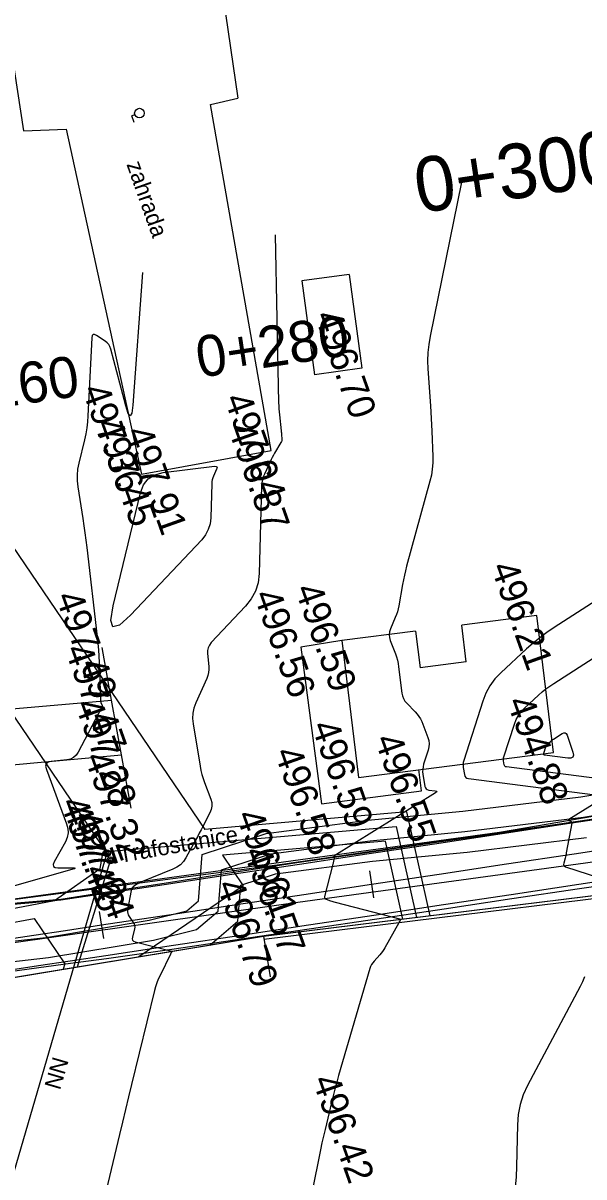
# Model space of a CAD drawing. Extents: x -636600 to -628587, y -1090963 to -1085869.
# Drawn here: x -629540.7 to -629499.6, y -1086392 to -1086307.7 of the extents above; entities that cross this region are included whole.
import ezdxf

# ---------------------------------------------------------------- set-up
doc = ezdxf.new("R2010")
doc.units = 0
for name, color, linetype in [('01_OBVOD PÚ', 7, 'Continuous'), ('01_PARCELY_NÁVRH_PC', 7, 'Continuous'), ('07_ELEKTRO', 7, 'Continuous'), ('07_OCH_P A POPISY TI', 7, 'Continuous'), ('07_SDĚLOVACÍ', 7, 'Continuous'), ('15', 7, 'Continuous'), ('20', 7, 'Continuous'), ('23', 7, 'Continuous'), ('33', 7, 'Continuous'), ('34', 7, 'Continuous'), ('40', 7, 'Continuous'), ('41', 7, 'Continuous'), ('42', 7, 'Continuous'), ('43', 7, 'Continuous'), ('53', 7, 'Continuous'), ('Ex_Major Contours', 7, 'Continuous'), ('Ex_Minor Contours', 7, 'Continuous'), ('HEKTOMETRY100', 7, 'Continuous'), ('HEKTOMETRY20', 7, 'Continuous'), ('koty_vše', 7, 'Continuous'), ('situace_osa', 7, 'Continuous'), ('situace_těleso', 7, 'Continuous'), ('situace_vozovka', 7, 'Continuous')]:
    doc.layers.add(name, color=color, linetype=linetype)

msp = doc.modelspace()

# ---------------------------------------------------------------- linework, layer by layer
at = {"layer": '01_OBVOD PÚ'}
msp.add_lwpolyline([(-629625.633, -1086361.296), (-629602.827, -1086358.793), (-629588.001, -1086368.037), (-629578.928, -1086375.332), (-629555.56, -1086382.424), (-629552.372, -1086387.458), (-629549.873, -1086392.916), (-629548.78, -1086398.863), (-629549.262, -1086406.505), (-629551.475, -1086413.784), (-629554.679, -1086421.978), (-629555.821, -1086424.888), (-629557.524, -1086429.238), (-629552.812, -1086430.674), (-629550.63, -1086425.581), (-629547.474, -1086417.075), (-629545.974, -1086411.704), (-629544.464, -1086397.363), (-629549.885, -1086378.861), (-629523.076, -1086374.449), (-629494.567, -1086370.942)], dxfattribs=at)
at = {"layer": '01_PARCELY_NÁVRH_PC'}
for points in [[(-629368.722, -1086354.389), (-629419.333, -1086353.314), (-629431.883, -1086354.211), (-629505.779, -1086366.862), (-629547.026, -1086372.506), (-629555.682, -1086372.549), (-629564.37, -1086370.715), (-629573.423, -1086366.543), (-629592.151, -1086355.424), (-629601.275, -1086352.66), (-629610.099, -1086352.527), (-629633.787, -1086357.876)], [(-629625.633, -1086361.296), (-629602.827, -1086358.793), (-629588.001, -1086368.037), (-629578.928, -1086375.332), (-629555.56, -1086382.424), (-629549.885, -1086378.861), (-629523.076, -1086374.449), (-629494.567, -1086370.942), (-629490.425, -1086370.564), (-629458.489, -1086365.023), (-629451.25, -1086363.982), (-629445.874, -1086363.134), (-629415.944, -1086358.878), (-629393.825, -1086359.76), (-629388.477, -1086359.252)]]:
    msp.add_lwpolyline(points, dxfattribs=at)
at = {"layer": '07_ELEKTRO'}
for points in [[(-629626.694, -1086361.312), (-629626.731, -1086361.134), (-629625.85, -1086360.237), (-629621.421, -1086359.291), (-629610.437, -1086357.441), (-629602.929, -1086357.28), (-629597.955, -1086358.528), (-629591.769, -1086360.949), (-629582.284, -1086366.294), (-629576.911, -1086369.056), (-629572.191, -1086370.575), (-629565.708, -1086373.176), (-629563.781, -1086370.232), (-629559.894, -1086371.558), (-629553.974, -1086372.661), (-629550.441, -1086372.808), (-629542.308, -1086372.585), (-629538.368, -1086371.844), (-629535.005, -1086369.488), (-629534.793, -1086368.284), (-629513.351, -1086366.424), (-629511.848, -1086373.068)], [(-629536.664, -1086376.685), (-629534.266, -1086368.903)]]:
    msp.add_lwpolyline(points, dxfattribs=at)
at = {"layer": '07_OCH_P A POPISY TI'}
msp.add_line((-629524.541, -1086370.755), (-629532.176, -1086375.947), dxfattribs=at)
for points in [[(-629615.108, -1086238.256), (-629596.083, -1086265.881), (-629564.195, -1086312.447), (-629527.344, -1086366.634)], [(-629625.47, -1086361.278), (-629625.347, -1086361.153), (-629621.233, -1086360.274), (-629610.343, -1086358.439), (-629603.042, -1086358.283), (-629598.26, -1086359.483), (-629592.198, -1086361.854), (-629582.759, -1086367.175), (-629577.295, -1086369.983), (-629572.531, -1086371.516), (-629565.32, -1086374.409), (-629563.37, -1086371.429), (-629560.148, -1086372.528), (-629554.087, -1086373.658), (-629550.448, -1086373.809), (-629542.201, -1086373.582), (-629539.85, -1086373.14)], [(-629556.742, -1086377.46), (-629555.437, -1086377.001), (-629551.077, -1086375.818), (-629547.899, -1086375.527), (-629538.994, -1086374.529), (-629531.425, -1086373.277), (-629528.66, -1086372.583), (-629527.825, -1086371.869), (-629527.538, -1086368.472), (-629522.855, -1086366.947), (-629515.422, -1086365.969), (-629508.477, -1086365.31), (-629499.836, -1086364.247), (-629491.258, -1086362.813)], [(-629510.851, -1086372.945), (-629512.568, -1086365.353), (-629527.344, -1086366.634)], [(-629526.978, -1086375.091), (-629524.939, -1086373.349), (-629524.716, -1086370.708), (-629522.189, -1086369.886), (-629515.085, -1086368.951), (-629508.152, -1086368.292), (-629499.406, -1086367.217)], [(-629512.846, -1086373.191), (-629514.134, -1086367.496), (-629526.054, -1086368.53)], [(-629526.054, -1086368.53), (-629524.541, -1086370.755)], [(-629539.85, -1086373.14), (-629537.59, -1086376.463)], [(-629537.59, -1086376.463), (-629537.712, -1086376.858)]]:
    msp.add_lwpolyline(points, dxfattribs=at)
at = {"layer": '07_SDĚLOVACÍ'}
msp.add_lwpolyline([(-629558.208, -1086379.565), (-629554.992, -1086378.434), (-629550.81, -1086377.3), (-629547.747, -1086377.02), (-629538.787, -1086376.015), (-629531.12, -1086374.747), (-629527.953, -1086373.952), (-629526.382, -1086372.609), (-629526.127, -1086369.59), (-629522.522, -1086368.417), (-629515.253, -1086367.46), (-629508.314, -1086366.801), (-629499.621, -1086365.732), (-629490.976, -1086364.287)], dxfattribs=at)
at = {"layer": '20'}
for p, q in [((-629516.793, -1086326.05), (-629520.261, -1086326.525)), ((-629516.793, -1086326.05), (-629515.854, -1086332.911)), ((-629520.261, -1086326.525), (-629519.322, -1086333.386)), ((-629515.854, -1086332.911), (-629519.322, -1086333.386)), ((-629503.059, -1086350.993), (-629508.544, -1086351.699)), ((-629501.828, -1086361.008), (-629503.059, -1086350.993)), ((-629511.921, -1086352.134), (-629517.326, -1086352.831)), ((-629511.921, -1086352.134), (-629511.594, -1086354.825)), ((-629508.213, -1086354.389), (-629508.544, -1086351.699)), ((-629517.326, -1086352.831), (-629516.111, -1086362.831)), ((-629508.213, -1086354.389), (-629511.594, -1086354.825)), ((-629516.111, -1086362.831), (-629501.828, -1086361.008))]:
    msp.add_line(p, q, dxfattribs=at)
at = {"layer": '23'}
for p, q in [((-629534.179, -1086357.189), (-629534.858, -1086353.334)), ((-629542.319, -1086357.903), (-629534.179, -1086357.189)), ((-629533.447, -1086361.195), (-629534.179, -1086357.189)), ((-629545.637, -1086362.306), (-629533.447, -1086361.195)), ((-629532.74, -1086365.072), (-629533.447, -1086361.195)), ((-629523.063, -1086374.455), (-629494.567, -1086370.942)), ((-629523.039, -1086374.654), (-629494.741, -1086371.165)), ((-629549.885, -1086378.861), (-629523.063, -1086374.455)), ((-629523.063, -1086374.455), (-629522.577, -1086377.416))]:
    msp.add_line(p, q, dxfattribs=at)
at = {"layer": '33'}
for centre, radius in [((-629534.516, -1086368.376), 0.25), ((-629534.516, -1086368.376), 0.158), ((-629534.516, -1086368.376), 0.05), ((-629534.266, -1086368.903), 0.25), ((-629534.266, -1086368.903), 0.158), ((-629534.266, -1086368.903), 0.05)]:
    msp.add_circle(centre, radius, dxfattribs=at)
at = {"layer": '34'}
msp.add_line((-629569.977, -1086316.393), (-629534.516, -1086368.376), dxfattribs=at)
at = {"layer": '40'}
for p, q in [((-629521.688, -1086369.182), (-629490.028, -1086364.566)), ((-629521.08, -1086372.032), (-629494.121, -1086368.343)), ((-629553.464, -1086373.351), (-629521.688, -1086369.182)), ((-629553.565, -1086376.654), (-629521.08, -1086372.032))]:
    msp.add_line(p, q, dxfattribs=at)
at = {"layer": '41'}
for p, q in [((-629517.326, -1086352.831), (-629520.322, -1086353.3)), ((-629520.322, -1086353.3), (-629518.819, -1086364.768)), ((-629511.487, -1086363.81), (-629511.684, -1086362.266)), ((-629518.819, -1086364.768), (-629511.487, -1086363.81))]:
    msp.add_line(p, q, dxfattribs=at)
at = {"layer": '42'}
for p, q in [((-629528.304, -1086290.301), (-629524.934, -1086313.16)), ((-629544.112, -1086292.729), (-629540.629, -1086315.548)), ((-629526.939, -1086313.639), (-629524.934, -1086313.16)), ((-629522.484, -1086338.925), (-629526.939, -1086313.639)), ((-629540.629, -1086315.548), (-629537.491, -1086315.421)), ((-629537.491, -1086315.421), (-629531.977, -1086340.671)), ((-629531.977, -1086340.671), (-629522.484, -1086338.925))]:
    msp.add_line(p, q, dxfattribs=at)
at = {"layer": '43'}
for p in [(-629532.468, -1086314.38), (-629532.533, -1086314.933)]:
    msp.add_line(p, (-629532.7, -1086314.462), dxfattribs=at)
msp.add_circle((-629532.135, -1086314.261), 0.354, dxfattribs=at)
at = {"layer": '53'}
msp.add_line((-629534.516, -1086368.376), (-629543.872, -1086400.347), dxfattribs=at)
at = {"layer": 'Ex_Major Contours'}
msp.add_lwpolyline([(-629531.922, -1086325.915), (-629532.63, -1086335.611), (-629532.704, -1086336.196), (-629532.814, -1086336.399), (-629532.959, -1086336.22), (-629533.14, -1086335.658), (-629534.233, -1086331.511), (-629534.296, -1086331.336), (-629534.386, -1086331.181), (-629534.504, -1086331.046), (-629534.65, -1086330.931), (-629535.288, -1086330.509), (-629535.429, -1086330.441), (-629535.532, -1086330.447), (-629535.598, -1086330.526), (-629535.626, -1086330.68), (-629535.905, -1086336.399), (-629535.937, -1086336.839), (-629535.99, -1086337.276), (-629536.065, -1086337.711), (-629536.16, -1086338.142), (-629536.584, -1086339.861), (-629536.668, -1086340.292), (-629536.708, -1086340.724), (-629536.704, -1086341.158), (-629536.656, -1086341.595), (-629536.288, -1086343.896), (-629536.206, -1086344.426), (-629536.13, -1086344.956), (-629536.059, -1086345.488), (-629535.995, -1086346.02), (-629535.233, -1086352.562), (-629535.183, -1086353.03), (-629535.143, -1086353.499), (-629535.112, -1086353.968), (-629535.091, -1086354.438), (-629534.996, -1086357.167), (-629534.993, -1086357.213), (-629534.985, -1086357.259), (-629534.973, -1086357.303), (-629534.957, -1086357.347), (-629534.884, -1086357.52), (-629534.871, -1086357.563), (-629534.868, -1086357.605), (-629534.874, -1086357.647), (-629534.891, -1086357.689), (-629536.631, -1086360.992), (-629536.782, -1086361.215), (-629536.97, -1086361.382), (-629537.196, -1086361.494), (-629537.46, -1086361.549), (-629538.589, -1086361.66), (-629538.823, -1086361.717), (-629538.962, -1086361.834), (-629539.006, -1086362.011), (-629538.954, -1086362.246), (-629537.467, -1086366.224), (-629537.378, -1086366.562), (-629537.364, -1086366.894), (-629537.425, -1086367.22), (-629537.563, -1086367.542), (-629538.37, -1086369.009), (-629538.445, -1086369.203), (-629538.426, -1086369.341), (-629538.314, -1086369.423), (-629538.108, -1086369.449), (-629537.098, -1086369.444), (-629536.907, -1086369.452), (-629536.841, -1086369.477), (-629536.898, -1086369.52), (-629537.079, -1086369.58), (-629542.299, -1086371.06)], dxfattribs=at)
for points in [[(-629526.811, -1086341.066), (-629526.836, -1086341.2), (-629526.847, -1086341.338), (-629526.919, -1086343.846), (-629526.97, -1086344.295), (-629527.098, -1086344.712), (-629527.303, -1086345.097), (-629527.583, -1086345.451), (-629532.79, -1086350.975), (-629533.6, -1086351.707), (-629534.083, -1086351.835), (-629534.239, -1086351.36), (-629534.068, -1086350.282), (-629532.064, -1086342.028), (-629531.84, -1086341.443), (-629531.488, -1086341.001), (-629531.009, -1086340.702), (-629530.401, -1086340.548), (-629526.647, -1086340.086), (-629526.533, -1086340.087), (-629526.469, -1086340.124), (-629526.454, -1086340.196), (-629526.488, -1086340.304), (-629526.722, -1086340.808), (-629526.773, -1086340.936)], [(-629502.326, -1086360.486), (-629502.287, -1086360.432), (-629502.241, -1086360.383), (-629502.04, -1086360.197), (-629501.989, -1086360.152), (-629501.936, -1086360.109), (-629501.881, -1086360.069), (-629501.824, -1086360.03), (-629501.187, -1086359.621), (-629501.071, -1086359.568), (-629500.974, -1086359.57), (-629500.897, -1086359.628), (-629500.839, -1086359.742), (-629500.412, -1086360.993), (-629500.369, -1086361.212), (-629500.415, -1086361.359), (-629500.55, -1086361.433), (-629500.773, -1086361.435), (-629502.495, -1086361.213), (-629502.507, -1086361.21), (-629502.517, -1086361.203), (-629502.523, -1086361.194), (-629502.527, -1086361.182), (-629502.536, -1086361.127), (-629502.538, -1086361.113), (-629502.538, -1086361.099), (-629502.536, -1086361.086), (-629502.532, -1086361.072), (-629502.383, -1086360.607), (-629502.358, -1086360.544)]]:
    msp.add_lwpolyline(points, close=True, dxfattribs=at)
at = {"layer": 'Ex_Minor Contours'}
for points in [[(-629508.569, -1086319.316), (-629510.859, -1086330.571), (-629510.959, -1086331.166), (-629511.02, -1086331.763), (-629511.04, -1086332.363), (-629511.02, -1086332.966), (-629510.84, -1086335.666), (-629510.811, -1086336.128), (-629510.785, -1086336.59), (-629510.762, -1086337.053), (-629510.742, -1086337.515), (-629510.668, -1086339.373), (-629510.667, -1086339.83), (-629510.702, -1086340.283), (-629510.771, -1086340.733), (-629510.875, -1086341.178), (-629512.577, -1086347.394), (-629512.663, -1086347.722), (-629512.741, -1086348.053), (-629512.812, -1086348.385), (-629512.876, -1086348.718), (-629513.154, -1086350.278), (-629513.2, -1086350.5), (-629513.258, -1086350.718), (-629513.329, -1086350.932), (-629513.412, -1086351.143), (-629513.769, -1086351.978), (-629513.836, -1086352.187), (-629513.861, -1086352.397), (-629513.843, -1086352.608), (-629513.783, -1086352.819), (-629513.405, -1086353.792), (-629513.322, -1086354.027), (-629513.254, -1086354.265), (-629513.202, -1086354.507), (-629513.164, -1086354.753), (-629512.932, -1086356.665), (-629512.889, -1086356.876), (-629512.814, -1086357.071), (-629512.707, -1086357.25), (-629512.568, -1086357.413), (-629511.947, -1086358.036), (-629511.801, -1086358.198), (-629511.675, -1086358.372), (-629511.567, -1086358.559), (-629511.478, -1086358.757), (-629511.027, -1086359.917), (-629510.959, -1086360.146), (-629510.932, -1086360.376), (-629510.945, -1086360.607), (-629511, -1086360.839), (-629511.333, -1086361.876), (-629511.379, -1086362.056), (-629511.404, -1086362.239), (-629511.406, -1086362.423), (-629511.386, -1086362.608), (-629511.237, -1086363.493), (-629511.205, -1086363.597), (-629511.149, -1086363.675), (-629511.068, -1086363.729), (-629510.963, -1086363.757), (-629510.493, -1086363.817), (-629510.402, -1086363.838), (-629510.367, -1086363.871), (-629510.386, -1086363.916), (-629510.459, -1086363.973), (-629517.904, -1086368.594), (-629517.908, -1086368.598), (-629517.91, -1086368.601), (-629517.908, -1086368.604), (-629517.903, -1086368.607), (-629517.875, -1086368.618), (-629517.869, -1086368.622), (-629517.865, -1086368.626), (-629517.864, -1086368.632), (-629517.864, -1086368.638), (-629517.924, -1086368.957), (-629517.935, -1086369.012), (-629517.946, -1086369.067), (-629517.959, -1086369.122), (-629517.973, -1086369.177), (-629518.586, -1086371.534), (-629518.595, -1086371.608), (-629518.578, -1086371.669), (-629518.536, -1086371.716), (-629518.468, -1086371.749), (-629518.147, -1086371.853), (-629518.067, -1086371.879), (-629517.986, -1086371.903), (-629517.905, -1086371.926), (-629517.823, -1086371.948), (-629513.012, -1086373.206), (-629513.002, -1086373.21), (-629512.997, -1086373.216), (-629512.998, -1086373.224), (-629513.005, -1086373.233), (-629513.043, -1086373.273), (-629513.052, -1086373.284), (-629513.061, -1086373.294), (-629513.068, -1086373.306), (-629513.075, -1086373.318), (-629513.118, -1086373.398), (-629513.128, -1086373.415), (-629513.137, -1086373.433), (-629513.147, -1086373.45), (-629513.156, -1086373.468), (-629514.169, -1086375.285), (-629514.25, -1086375.421), (-629514.338, -1086375.552), (-629514.434, -1086375.677), (-629514.537, -1086375.798), (-629514.963, -1086376.268), (-629515.062, -1086376.39), (-629515.145, -1086376.521), (-629515.213, -1086376.661), (-629515.266, -1086376.809), (-629517.559, -1086384.642), (-629517.699, -1086385.13), (-629517.832, -1086385.619), (-629517.96, -1086386.11), (-629518.081, -1086386.603), (-629518.554, -1086388.576), (-629518.67, -1086389.07), (-629518.781, -1086389.565), (-629518.888, -1086390.06), (-629518.99, -1086390.557), (-629520.659, -1086398.87)], [(-629522.198, -1086323.167), (-629521.949, -1086335.448), (-629521.942, -1086335.668), (-629521.93, -1086335.887), (-629521.913, -1086336.106), (-629521.892, -1086336.325), (-629521.764, -1086337.492), (-629521.757, -1086337.564), (-629521.75, -1086337.637), (-629521.743, -1086337.709), (-629521.738, -1086337.782), (-629521.715, -1086338.072), (-629521.715, -1086338.144), (-629521.726, -1086338.213), (-629521.747, -1086338.279), (-629521.779, -1086338.343), (-629522.245, -1086339.126), (-629522.333, -1086339.278), (-629522.418, -1086339.433), (-629522.498, -1086339.59), (-629522.574, -1086339.748), (-629522.995, -1086340.655), (-629523.079, -1086340.862), (-629523.14, -1086341.074), (-629523.18, -1086341.292), (-629523.197, -1086341.514), (-629523.383, -1086347.934), (-629523.459, -1086348.598), (-629523.648, -1086349.216), (-629523.951, -1086349.787), (-629524.366, -1086350.311), (-629526.878, -1086352.975), (-629527.016, -1086353.153), (-629527.108, -1086353.347), (-629527.154, -1086353.557), (-629527.155, -1086353.782), (-629527.066, -1086354.714), (-629527.059, -1086354.945), (-629527.081, -1086355.171), (-629527.133, -1086355.392), (-629527.214, -1086355.608), (-629528.013, -1086357.389), (-629528.149, -1086357.76), (-629528.227, -1086358.14), (-629528.248, -1086358.526), (-629528.211, -1086358.92), (-629527.697, -1086362.013), (-629527.639, -1086362.317), (-629527.566, -1086362.616), (-629527.479, -1086362.912), (-629527.377, -1086363.203), (-629526.918, -1086364.417), (-629526.848, -1086364.677), (-629526.834, -1086364.933), (-629526.878, -1086365.186), (-629526.98, -1086365.436), (-629527.499, -1086366.428), (-629527.629, -1086366.676), (-629527.761, -1086366.923), (-629527.894, -1086367.169), (-629528.028, -1086367.415), (-629528.736, -1086368.708), (-629528.918, -1086368.984), (-629529.137, -1086369.217), (-629529.395, -1086369.408), (-629529.691, -1086369.555), (-629532.039, -1086370.499), (-629532.113, -1086370.531), (-629532.186, -1086370.568), (-629532.257, -1086370.608), (-629532.325, -1086370.652), (-629532.594, -1086370.838), (-629532.654, -1086370.888), (-629532.702, -1086370.948), (-629532.736, -1086371.015), (-629532.756, -1086371.092), (-629533.004, -1086372.526), (-629533.014, -1086372.654), (-629533, -1086372.775), (-629532.96, -1086372.892), (-629532.896, -1086373.002), (-629532.589, -1086373.433), (-629532.527, -1086373.543), (-629532.491, -1086373.658), (-629532.483, -1086373.779), (-629532.503, -1086373.904), (-629532.659, -1086374.505), (-629532.674, -1086374.635), (-629532.644, -1086374.737), (-629532.568, -1086374.814), (-629532.448, -1086374.863), (-629529.759, -1086375.547), (-629529.757, -1086375.549), (-629529.758, -1086375.55), (-629529.765, -1086375.555), (-629529.768, -1086375.557), (-629529.77, -1086375.56), (-629529.827, -1086375.679), (-629529.837, -1086375.7), (-629529.847, -1086375.72), (-629529.857, -1086375.741), (-629529.867, -1086375.761), (-629530.633, -1086377.317), (-629530.756, -1086377.586), (-629530.864, -1086377.86), (-629530.957, -1086378.14), (-629531.035, -1086378.425), (-629532.713, -1086385.286), (-629532.937, -1086386.203), (-629533.16, -1086387.121), (-629533.381, -1086388.039), (-629533.602, -1086388.957), (-629534.704, -1086393.557)], [(-629498.71, -1086349.905), (-629501.79, -1086351.884), (-629502.319, -1086352.24), (-629502.83, -1086352.619), (-629503.325, -1086353.019), (-629503.802, -1086353.442), (-629505.677, -1086355.179), (-629506.111, -1086355.634), (-629506.478, -1086356.134), (-629506.775, -1086356.677), (-629507.005, -1086357.263), (-629508.399, -1086361.608), (-629508.431, -1086361.733), (-629508.448, -1086361.859), (-629508.45, -1086361.986), (-629508.436, -1086362.114), (-629508.349, -1086362.63), (-629508.314, -1086362.745), (-629508.252, -1086362.831), (-629508.163, -1086362.89), (-629508.047, -1086362.921), (-629498.781, -1086364.114)], [(-629496.378, -1086363.212), (-629505.271, -1086362.067), (-629505.335, -1086362.05), (-629505.384, -1086362.017), (-629505.419, -1086361.969), (-629505.438, -1086361.906), (-629505.486, -1086361.62), (-629505.494, -1086361.549), (-629505.493, -1086361.479), (-629505.484, -1086361.409), (-629505.466, -1086361.34), (-629504.694, -1086358.935), (-629504.567, -1086358.61), (-629504.402, -1086358.31), (-629504.199, -1086358.033), (-629503.959, -1086357.781), (-629502.921, -1086356.82), (-629502.657, -1086356.586), (-629502.383, -1086356.364), (-629502.1, -1086356.154), (-629501.807, -1086355.957), (-629498.513, -1086353.84)], [(-629498.663, -1086364.656), (-629500.702, -1086365.922), (-629500.728, -1086365.943), (-629500.735, -1086365.962), (-629500.724, -1086365.98), (-629500.695, -1086365.996), (-629500.542, -1086366.057), (-629500.51, -1086366.076), (-629500.489, -1086366.1), (-629500.479, -1086366.131), (-629500.481, -1086366.169), (-629500.892, -1086368.359), (-629500.911, -1086368.454), (-629500.931, -1086368.549), (-629500.953, -1086368.643), (-629500.977, -1086368.738), (-629501.074, -1086369.113), (-629501.084, -1086369.199), (-629501.065, -1086369.269), (-629501.016, -1086369.323), (-629500.939, -1086369.361), (-629495.963, -1086370.974)], [(-629499.557, -1086377.427), (-629499.712, -1086377.78), (-629499.885, -1086378.126), (-629503.73, -1086385.363), (-629504.044, -1086386.047), (-629504.274, -1086386.753), (-629504.417, -1086387.481), (-629504.475, -1086388.231), (-629504.536, -1086391.276), (-629504.568, -1086392.036), (-629504.632, -1086392.792), (-629504.729, -1086393.544), (-629504.859, -1086394.293), (-629505.597, -1086398.054), (-629505.805, -1086398.824), (-629506.056, -1086399.404)]]:
    msp.add_lwpolyline(points, dxfattribs=at)
at = {"layer": 'HEKTOMETRY20'}
for points in [[(-629515.298, -1086369.66), (-629515.001, -1086371.638)], [(-629535.076, -1086372.637), (-629534.778, -1086374.615)]]:
    msp.add_lwpolyline(points, dxfattribs=at)
at = {"layer": 'situace_osa'}
msp.add_lwpolyline([(-629544.467, -1086375.062), (-629539.871, -1086374.37), (-629537.555, -1086374.021), (-629534.927, -1086373.626), (-629529.982, -1086372.882), (-629525.038, -1086372.137), (-629520.094, -1086371.393), (-629515.15, -1086370.649), (-629510.205, -1086369.904), (-629505.261, -1086369.16), (-629500.317, -1086368.416), (-629495.372, -1086367.672)], dxfattribs=at)
at = {"layer": 'situace_těleso'}
for points in [[(-629544.878, -1086372.334), (-629540.237, -1086371.936), (-629537.9, -1086371.729), (-629535.272, -1086371.333), (-629530.33, -1086370.576), (-629525.39, -1086369.799), (-629520.449, -1086369.035), (-629515.5, -1086368.319), (-629510.552, -1086367.602), (-629505.603, -1086366.886), (-629500.655, -1086366.17), (-629495.708, -1086365.44)], [(-629494.981, -1086370.272), (-629499.929, -1086370.992), (-629504.875, -1086371.722), (-629509.821, -1086372.457), (-629514.767, -1086373.191), (-629519.712, -1086373.926), (-629524.658, -1086374.66), (-629529.605, -1086375.386), (-629534.556, -1086376.089), (-629537.189, -1086376.452), (-629539.51, -1086376.767), (-629544.117, -1086377.391)]]:
    msp.add_lwpolyline(points, dxfattribs=at)
at = {"layer": 'situace_vozovka'}
for points in [[(-629544.87, -1086372.39), (-629540.228, -1086371.995), (-629537.89, -1086371.796), (-629535.262, -1086371.401), (-629530.317, -1086370.657), (-629525.373, -1086369.912), (-629520.429, -1086369.168), (-629515.484, -1086368.424), (-629510.54, -1086367.68), (-629505.596, -1086366.935), (-629500.652, -1086366.191), (-629495.707, -1086365.447)], [(-629544.132, -1086377.287), (-629539.536, -1086376.595), (-629537.22, -1086376.246), (-629534.592, -1086375.851), (-629529.648, -1086375.106), (-629524.703, -1086374.362), (-629519.759, -1086373.618), (-629514.815, -1086372.874), (-629509.87, -1086372.129), (-629504.926, -1086371.385), (-629499.982, -1086370.641), (-629495.037, -1086369.897)]]:
    msp.add_lwpolyline(points, dxfattribs=at)

# ---------------------------------------------------------------- texts
at = {"layer": '15'}
for s, rotation, p in [('zahrada', 289.5414, (-629533.101, -1086317.995)), ('Trafostanice', 10.08667, (-629533.542, -1086369.092)), ('NN', 253.6898, (-629538.459, -1086383.183))]:
    msp.add_text(s, height=1.2, rotation=rotation, dxfattribs=at).set_placement(p)
at = {"layer": 'HEKTOMETRY100'}
msp.add_text('0+300', height=4, rotation=8.56044, dxfattribs=at).set_placement((-629511.689, -1086321.587))
at = {"layer": 'HEKTOMETRY20'}
for s, p in [('0+280', (-629527.759, -1086333.613)), ('0+260', (-629547.536, -1086336.59))]:
    msp.add_text(s, height=3, rotation=8.56044, dxfattribs=at).set_placement(p)
at = {"layer": 'koty_vše'}
for s, p in [('496.70', (-629519.343, -1086329.061)), ('497.36', (-629536.363, -1086334.473)), ('497.04', (-629525.955, -1086335.128)), ('497.45', (-629535.419, -1086336.955)), ('496.87', (-629525.694, -1086337.297)), ('497.91', (-629533.2, -1086337.556)), ('496.21', (-629506.44, -1086347.447)), ('496.59', (-629520.788, -1086349.055)), ('497.49', (-629538.302, -1086349.61)), ('496.56', (-629523.8, -1086349.48)), ('497.47', (-629537.62, -1086353.473)), ('497.28', (-629536.888, -1086357.479)), ('494.88', (-629505.269, -1086357.292)), ('496.59', (-629519.574, -1086359.055)), ('496.55', (-629514.947, -1086360.042)), ('497.32', (-629536.181, -1086361.355)), ('496.58', (-629522.279, -1086361)), ('497.42', (-629537.958, -1086364.66)), ('497.46', (-629537.726, -1086365.135)), ('497.24', (-629537.04, -1086365.661)), ('496.61', (-629525.087, -1086365.584)), ('496.57', (-629524.539, -1086368.264)), ('496.79', (-629526.526, -1086370.68)), ('496.42', (-629519.504, -1086384.962))]:
    msp.add_text(s, height=2, rotation=289.5414, dxfattribs=at).set_placement(p)

doc.saveas('drawing.dxf')
